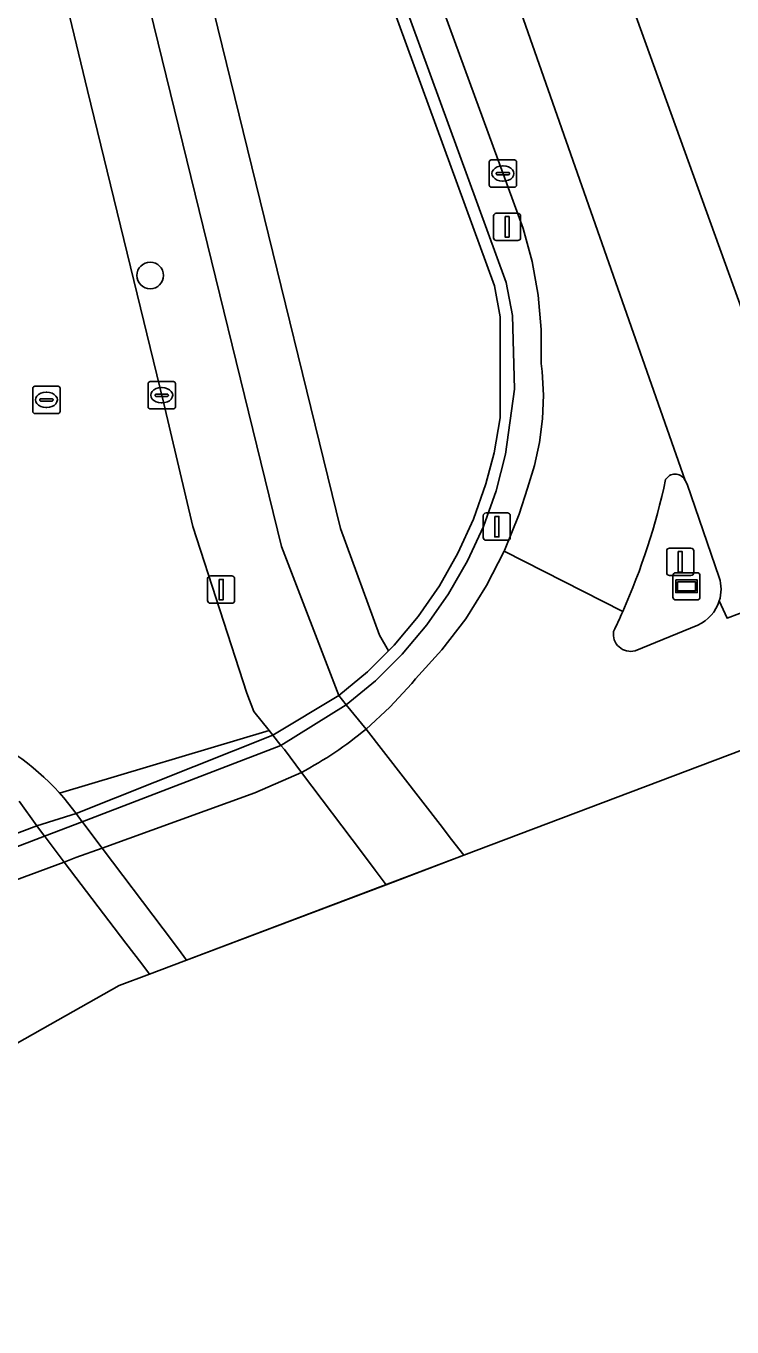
# Model space of a CAD drawing. Extents: x 160304 to 160955, y 383684 to 384161.
# Drawn here: x 160890.8 to 160916.68, y 383795.43 to 383843.09 of the extents above; entities that cross this region are included whole.
import ezdxf

# ---------------------------------------------------------------- set-up
doc = ezdxf.new("R2010")
doc.units = 0
for name, color, linetype in [('IMGEO_Boom', 7, 'Continuous'), ('IMGEO_Fietspad_open', 7, 'Continuous'), ('IMGEO_Groenvoorziening', 7, 'Continuous'), ('IMGEO_Kolk', 7, 'Continuous'), ('IMGEO_Lichtmast', 7, 'Continuous'), ('IMGEO_Lijnafwatering', 7, 'Continuous'), ('IMGEO_Muur', 7, 'Continuous'), ('IMGEO_Rijbaan_lokaal_gesloten', 7, 'Continuous'), ('IMGEO_Rioolput', 7, 'Continuous'), ('IMGEO_Tunneldeel', 7, 'Continuous'), ('IMGEO_Verkeerseiland_open', 7, 'Continuous'), ('IMGEO_Verkeersregelinstallatiepaal', 7, 'Continuous'), ('IMGEO_Voetpad_open', 7, 'Continuous'), ('IMGEO_Wegwijzer', 7, 'Continuous')]:
    doc.layers.add(name, color=color, linetype=linetype)

msp = doc.modelspace()

# ---------------------------------------------------------------- linework, layer by layer
at = {"layer": 'IMGEO_Boom'}
msp.add_circle((160895.354, 383833.955), 0.489, dxfattribs=at)
at = {"layer": 'IMGEO_Fietspad_open'}
msp.add_lwpolyline([(160892.187, 383814.815), (160892.639, 383814.239), (160899.843, 383817.117), (160899.708, 383817.286), (160899.155, 383817.98), (160898.896, 383818.646), (160896.911, 383824.757), (160895.838, 383829.31), (160893.051, 383840.728), (160888.637, 383859.042), (160883.631, 383879.677), (160877.435, 383904.743), (160876.159, 383909.916)], dxfattribs=at)
msp.add_lwpolyline([(160896.689, 383808.872), (160903.997, 383811.634), (160903.594, 383812.169), (160903.13, 383812.784), (160900.896, 383815.751), (160900.27, 383816.582), (160900.147, 383816.736), (160899.843, 383817.117), (160892.639, 383814.239), (160892.858, 383813.943), (160892.884, 383813.909), (160893.597, 383812.97), (160895.828, 383810.013), (160896.389, 383809.27)], close=True, dxfattribs=at)
msp.add_arc((160885.23, 383808.851), 9.163, 40.6046, 66.9349, dxfattribs=at)
at = {"layer": 'IMGEO_Groenvoorziening'}
for points in [[(160885.276, 383894.185), (160882.218, 383901.348), (160880.862, 383904.157), (160880.544, 383904.027), (160900.17, 383824.023), (160902.267, 383818.561), (160903.32, 383819.439), (160904.082, 383820.2), (160903.757, 383820.773), (160902.326, 383824.68)], [(160894.05, 383871.712), (160887.965, 383887.884), (160885.276, 383894.185), (160902.326, 383824.68), (160903.757, 383820.773), (160904.082, 383820.2), (160904.29, 383820.408), (160905.17, 383821.459), (160905.952, 383822.585), (160906.631, 383823.776), (160907.2, 383825.023), (160907.656, 383826.316), (160907.955, 383827.458), (160908.177, 383828.737), (160908.185, 383832.44), (160907.968, 383833.577)]]:
    msp.add_lwpolyline(points, close=True, dxfattribs=at)
msp.add_lwpolyline([(160885.585, 383811.414), (160885.497, 383811.639), (160891.196, 383813.789), (160890.555, 383814.691)], dxfattribs=at)
at = {"layer": 'IMGEO_Kolk'}
for p, q in [((160907.779, 383837.262), (160907.779, 383838.114)), ((160907.854, 383838.188), (160908.706, 383838.188)), ((160908.267, 383837.968), (160908.292, 383837.968)), ((160908.78, 383838.114), (160908.78, 383837.262)), ((160908.038, 383837.682), (160908.038, 383837.694)), ((160908.476, 383837.645), (160908.078, 383837.645)), ((160908.081, 383837.731), (160908.479, 383837.731)), ((160908.522, 383837.694), (160908.522, 383837.682)), ((160908.706, 383837.188), (160907.854, 383837.188)), ((160908.29, 383837.408), (160908.265, 383837.408)), ((160895.276, 383829.139), (160895.276, 383829.991)), ((160895.351, 383830.065), (160896.203, 383830.065)), ((160896.277, 383829.991), (160896.277, 383829.139)), ((160895.535, 383829.559), (160895.535, 383829.571)), ((160895.973, 383829.522), (160895.575, 383829.522)), ((160895.578, 383829.608), (160895.976, 383829.608)), ((160895.764, 383829.845), (160895.789, 383829.845)), ((160896.019, 383829.571), (160896.019, 383829.559)), ((160896.203, 383829.065), (160895.351, 383829.065)), ((160895.787, 383829.285), (160895.762, 383829.285))]:
    msp.add_line(p, q, dxfattribs=at)
for points in [[(160907.779, 383837.262), (160907.779, 383838.114)], [(160907.854, 383838.188), (160908.706, 383838.188)], [(160908.78, 383838.114), (160908.78, 383837.262)], [(160908.706, 383837.188), (160907.854, 383837.188)], [(160895.276, 383829.139), (160895.276, 383829.991)], [(160895.351, 383830.065), (160896.203, 383830.065)], [(160896.277, 383829.991), (160896.277, 383829.139)], [(160896.203, 383829.065), (160895.351, 383829.065)]]:
    msp.add_lwpolyline(points, dxfattribs=at)
for centre, radius, start, end in [((160907.856, 383838.112), 0.0765, 91.552, 178.448), ((160907.856, 383838.112), 0.0765, 91.552, 178.448), ((160908.704, 383838.112), 0.0765, 1.552, 88.448), ((160908.704, 383838.112), 0.0765, 1.552, 88.448), ((160908.078, 383837.691), 0.0403, 85.8775, 175.7526), ((160908.075, 383837.681), 0.0366, 178.938, 274.7102), ((160908.479, 383837.688), 0.043, 264.8664, 352.4533), ((160908.483, 383837.693), 0.0386, 1.7309, 96.639), ((160907.856, 383837.264), 0.0765, 181.552, 268.448), ((160907.856, 383837.264), 0.0765, 181.552, 268.448), ((160908.704, 383837.264), 0.0765, 271.552, 358.448), ((160908.704, 383837.264), 0.0765, 271.552, 358.448), ((160895.353, 383829.989), 0.0765, 91.552, 178.448), ((160895.353, 383829.989), 0.0765, 91.552, 178.448), ((160896.201, 383829.989), 0.0765, 1.552, 88.448), ((160896.201, 383829.989), 0.0765, 1.552, 88.448), ((160895.575, 383829.568), 0.0403, 85.8775, 175.7526), ((160895.572, 383829.558), 0.0366, 178.938, 274.7102), ((160895.976, 383829.565), 0.043, 264.8664, 352.4533), ((160895.98, 383829.57), 0.0386, 1.7309, 96.639), ((160895.353, 383829.141), 0.0765, 181.552, 268.448), ((160895.353, 383829.141), 0.0765, 181.552, 268.448), ((160896.201, 383829.141), 0.0765, 271.552, 358.448), ((160896.201, 383829.141), 0.0765, 271.552, 358.448)]:
    msp.add_arc(centre, radius, start, end, dxfattribs=at)
for centre, major_axis, ratio, start_param, end_param in [((160908.266, 383837.688), (-0.387, 0.002), 0.722429, 4.712389, 7.853982), ((160908.291, 383837.688), (-0.39, 0.002), 0.717154, 1.570796, 4.712389), ((160895.763, 383829.565), (-0.387, 0.002), 0.722429, 4.712389, 7.853982), ((160895.788, 383829.565), (-0.39, 0.002), 0.717154, 1.570796, 4.712389)]:
    msp.add_ellipse(centre, major_axis=major_axis, ratio=ratio, start_param=start_param, end_param=end_param, dxfattribs=at)
at = {"layer": 'IMGEO_Lichtmast'}
for p, q in [((160907.938, 383835.335), (160907.938, 383836.135)), ((160907.938, 383836.135), (160907.938, 383835.335)), ((160908.038, 383836.235), (160908.828, 383836.235)), ((160908.828, 383836.235), (160908.038, 383836.235)), ((160908.928, 383836.135), (160908.928, 383835.335)), ((160908.928, 383835.335), (160908.928, 383836.135)), ((160908.828, 383835.235), (160908.038, 383835.235)), ((160908.038, 383835.235), (160908.828, 383835.235)), ((160897.458, 383822.047), (160897.458, 383822.847)), ((160897.458, 383822.847), (160897.458, 383822.047)), ((160897.558, 383822.947), (160898.348, 383822.947)), ((160898.348, 383822.947), (160897.558, 383822.947)), ((160898.448, 383822.847), (160898.448, 383822.047)), ((160898.448, 383822.047), (160898.448, 383822.847)), ((160898.348, 383821.947), (160897.558, 383821.947)), ((160897.558, 383821.947), (160898.348, 383821.947))]:
    msp.add_line(p, q, dxfattribs=at)
for points in [[(160908.358, 383836.11), (160908.508, 383836.11), (160908.508, 383835.36), (160908.358, 383835.36), (160908.358, 383836.11)], [(160897.878, 383822.822), (160898.028, 383822.822), (160898.028, 383822.072), (160897.878, 383822.072), (160897.878, 383822.822)]]:
    msp.add_lwpolyline(points, dxfattribs=at)
for centre, start, end in [((160908.038, 383836.135), 90, 180), ((160908.038, 383836.135), 90, 180), ((160908.828, 383836.135), 0, 90), ((160908.828, 383836.135), 360, 90), ((160908.038, 383835.335), 180, 270), ((160908.038, 383835.335), 180, 270), ((160908.828, 383835.335), 270, 0), ((160908.828, 383835.335), 270, 0), ((160897.558, 383822.847), 90, 180), ((160897.558, 383822.847), 90, 180), ((160898.348, 383822.847), 0, 90), ((160898.348, 383822.847), 360, 90), ((160897.558, 383822.047), 180, 270), ((160897.558, 383822.047), 180, 270), ((160898.348, 383822.047), 270, 0), ((160898.348, 383822.047), 270, 0)]:
    msp.add_arc(centre, 0.1, start, end, dxfattribs=at)
at = {"layer": 'IMGEO_Lijnafwatering'}
msp.add_lwpolyline([(160892.032, 383814.992), (160899.708, 383817.286)], dxfattribs=at)
at = {"layer": 'IMGEO_Muur'}
msp.add_lwpolyline([(160894.05, 383871.712), (160907.968, 383833.577), (160908.185, 383832.44), (160908.177, 383828.737), (160907.955, 383827.458), (160907.656, 383826.316), (160907.2, 383825.023), (160906.631, 383823.776), (160905.952, 383822.585), (160905.17, 383821.459), (160904.29, 383820.408), (160904.082, 383820.2), (160903.32, 383819.439), (160902.267, 383818.561), (160902.533, 383818.22), (160903.605, 383819.107), (160904.593, 383820.086), (160905.49, 383821.15), (160906.288, 383822.289), (160906.981, 383823.495), (160907.563, 383824.758), (160908.031, 383826.069), (160908.379, 383827.413), (160908.704, 383829.792), (160908.635, 383832.485), (160908.403, 383833.697), (160894.472, 383871.868)], dxfattribs=at)
for points in [[(160900.147, 383816.736), (160902.533, 383818.22), (160902.267, 383818.561), (160899.843, 383817.117), (160892.639, 383814.239), (160891.196, 383813.789), (160891.481, 383813.415), (160892.858, 383813.943)], [(160891.481, 383813.415), (160891.196, 383813.789), (160885.497, 383811.639), (160885.585, 383811.414), (160885.673, 383811.189)]]:
    msp.add_lwpolyline(points, close=True, dxfattribs=at)
at = {"layer": 'IMGEO_Rijbaan_lokaal_gesloten'}
for points in [[(160887.955, 383916.832), (160887.859, 383917.022), (160884.917, 383915.524), (160887.049, 383911.378), (160893.201, 383897.836), (160897.631, 383886.88), (160907.713, 383858.522), (160920.564, 383822.935), (160925.63, 383824.832)], [(160884.917, 383915.524), (160881.476, 383913.772), (160888.531, 383898.942), (160896.529, 383878.998), (160914.965, 383826.437), (160915.039, 383826.314), (160916.211, 383822.89)], [(160916.208, 383822.031), (160916.497, 383821.396), (160920.564, 383822.935), (160907.713, 383858.522), (160897.631, 383886.88), (160893.201, 383897.836), (160887.049, 383911.378), (160884.917, 383915.524)], [(160914.937, 383826.484), (160914.965, 383826.437), (160896.529, 383878.998), (160888.531, 383898.942), (160881.476, 383913.772)], [(160906.136, 383843.553), (160908.651, 383836.68), (160909.019, 383835.673), (160909.351, 383834.464), (160909.573, 383833.23), (160909.685, 383831.98), (160909.684, 383830.726), (160909.717, 383830.432), (160909.764, 383829.565), (160909.732, 383828.698), (160909.624, 383827.836), (160909.438, 383826.988), (160909.178, 383826.16), (160908.877, 383825.212), (160908.34, 383823.878), (160908.325, 383823.849), (160912.672, 383821.639)], [(160906.846, 383812.711), (160955.355, 383831.043), (160954.311, 383835.295), (160953.158, 383834.864), (160951.471, 383834.342), (160947.895, 383833.061), (160925.63, 383824.832), (160920.564, 383822.935), (160916.497, 383821.396), (160916.208, 383822.031)], [(160912.672, 383821.639), (160908.325, 383823.849), (160907.685, 383822.596), (160906.919, 383821.379), (160906.047, 383820.235), (160905.076, 383819.173), (160904.939, 383819.007), (160904.14, 383818.135), (160903.265, 383817.338), (160905.975, 383813.836), (160906.394, 383813.295), (160906.846, 383812.711)], [(160915.426, 383821.146), (160913.125, 383820.208)], [(160906.846, 383812.711), (160906.394, 383813.295), (160905.975, 383813.836), (160903.265, 383817.338)], [(160900.896, 383815.751), (160899.186, 383815.001), (160893.597, 383812.97), (160892.631, 383812.629), (160892.205, 383812.465), (160894.465, 383809.496), (160895.049, 383808.73), (160895.331, 383808.359), (160906.846, 383812.711)], [(160864.173, 383785.561), (160876.521, 383797.956), (160894.222, 383807.94), (160895.331, 383808.359), (160895.049, 383808.73), (160894.465, 383809.496), (160892.205, 383812.465), (160886.743, 383810.447), (160884.36, 383809.262), (160882.092, 383807.87), (160881.14, 383807.197), (160876.376, 383803.73), (160871.255, 383799.379), (160868.896, 383797.108), (160866.476, 383794.701)]]:
    msp.add_lwpolyline(points, dxfattribs=at)
for centre, radius, start, end in [((160914.593, 383826.274), 0.403, 31.4075, 150.0785), ((160889.693, 383831.777), 25.116, 336.1936, 347.8131), ((160914.834, 383822.465), 1.441, 342.4577, 17.1421), ((160914.833, 383822.458), 1.439, 294.3134, 342.758), ((160890.928, 383831.217), 23.76, 334.3025, 336.2275), ((160912.954, 383820.809), 0.625, 170.3221, 285.8887), ((160894.699, 383827.563), 13.339, 297.6827, 309.9538)]:
    msp.add_arc(centre, radius, start, end, dxfattribs=at)
at = {"layer": 'IMGEO_Rioolput'}
for p, q in [((160891.124, 383829.896), (160891.976, 383829.896)), ((160891.049, 383828.97), (160891.049, 383829.822)), ((160891.308, 383829.39), (160891.308, 383829.402)), ((160891.351, 383829.439), (160891.749, 383829.439)), ((160891.537, 383829.676), (160891.562, 383829.676)), ((160891.792, 383829.402), (160891.792, 383829.39)), ((160892.05, 383829.822), (160892.05, 383828.97)), ((160891.746, 383829.353), (160891.348, 383829.353)), ((160891.56, 383829.116), (160891.535, 383829.116)), ((160891.976, 383828.896), (160891.124, 383828.896))]:
    msp.add_line(p, q, dxfattribs=at)
for points in [[(160891.124, 383829.896), (160891.976, 383829.896)], [(160891.049, 383828.97), (160891.049, 383829.822)], [(160892.05, 383829.822), (160892.05, 383828.97)], [(160891.976, 383828.896), (160891.124, 383828.896)]]:
    msp.add_lwpolyline(points, dxfattribs=at)
for centre, radius, start, end in [((160891.126, 383829.82), 0.0765, 91.552, 178.448), ((160891.126, 383829.82), 0.0765, 91.552, 178.448), ((160891.974, 383829.82), 0.0765, 1.552, 88.448), ((160891.974, 383829.82), 0.0765, 1.552, 88.448), ((160891.348, 383829.399), 0.0403, 85.8775, 175.7526), ((160891.345, 383829.389), 0.0366, 178.938, 274.7102), ((160891.749, 383829.396), 0.043, 264.8664, 352.4533), ((160891.753, 383829.401), 0.0386, 1.7309, 96.639), ((160891.126, 383828.972), 0.0765, 181.552, 268.448), ((160891.126, 383828.972), 0.0765, 181.552, 268.448), ((160891.974, 383828.972), 0.0765, 271.552, 358.448), ((160891.974, 383828.972), 0.0765, 271.552, 358.448)]:
    msp.add_arc(centre, radius, start, end, dxfattribs=at)
for centre, major_axis, ratio, start_param, end_param in [((160891.536, 383829.396), (-0.387, 0.002), 0.722429, 4.712389, 7.853982), ((160891.561, 383829.396), (-0.39, 0.002), 0.717154, 1.570796, 4.712389)]:
    msp.add_ellipse(centre, major_axis=major_axis, ratio=ratio, start_param=start_param, end_param=end_param, dxfattribs=at)
at = {"layer": 'IMGEO_Tunneldeel'}
msp.add_lwpolyline([(160906.846, 383812.711), (160906.394, 383813.295), (160905.975, 383813.836), (160903.265, 383817.338), (160902.533, 383818.22), (160902.267, 383818.561), (160899.843, 383817.117), (160892.639, 383814.239), (160891.196, 383813.789), (160891.481, 383813.415), (160891.502, 383813.388), (160892.205, 383812.465), (160894.465, 383809.496), (160895.049, 383808.73), (160895.331, 383808.359)], close=True, dxfattribs=at)
at = {"layer": 'IMGEO_Verkeerseiland_open'}
for points in [[(160915.039, 383826.314), (160914.965, 383826.437), (160914.937, 383826.484)], [(160916.211, 383822.89), (160915.039, 383826.314)], [(160913.125, 383820.208), (160915.426, 383821.146)]]:
    msp.add_lwpolyline(points, dxfattribs=at)
for centre, radius, start, end in [((160914.593, 383826.274), 0.403, 31.4075, 150.0785), ((160889.693, 383831.777), 25.116, 336.1936, 347.8131), ((160914.834, 383822.465), 1.441, 342.4577, 17.1421), ((160914.833, 383822.458), 1.439, 294.3134, 342.758), ((160890.928, 383831.217), 23.76, 334.3025, 336.2275), ((160912.954, 383820.809), 0.625, 170.3221, 285.8887)]:
    msp.add_arc(centre, radius, start, end, dxfattribs=at)
at = {"layer": 'IMGEO_Verkeersregelinstallatiepaal'}
for p, q in [((160907.561, 383824.353), (160907.561, 383825.153)), ((160907.561, 383825.153), (160907.561, 383824.353)), ((160907.661, 383825.253), (160908.451, 383825.253)), ((160908.451, 383825.253), (160907.661, 383825.253)), ((160908.551, 383825.153), (160908.551, 383824.353)), ((160908.551, 383824.353), (160908.551, 383825.153)), ((160908.451, 383824.253), (160907.661, 383824.253)), ((160907.661, 383824.253), (160908.451, 383824.253)), ((160914.282, 383823.063), (160914.282, 383823.863)), ((160914.282, 383823.863), (160914.282, 383823.063)), ((160914.382, 383823.963), (160915.172, 383823.963)), ((160915.172, 383823.963), (160914.382, 383823.963)), ((160915.272, 383823.863), (160915.272, 383823.063)), ((160915.272, 383823.063), (160915.272, 383823.863)), ((160915.172, 383822.963), (160914.382, 383822.963)), ((160914.382, 383822.963), (160915.172, 383822.963))]:
    msp.add_line(p, q, dxfattribs=at)
for points in [[(160907.981, 383825.128), (160908.131, 383825.128), (160908.131, 383824.378), (160907.981, 383824.378), (160907.981, 383825.128)], [(160914.702, 383823.838), (160914.852, 383823.838), (160914.852, 383823.088), (160914.702, 383823.088), (160914.702, 383823.838)]]:
    msp.add_lwpolyline(points, dxfattribs=at)
for centre, start, end in [((160907.661, 383825.153), 90, 180), ((160907.661, 383825.153), 90, 180), ((160908.451, 383825.153), 0, 90), ((160908.451, 383825.153), 360, 90), ((160907.661, 383824.353), 180, 270), ((160907.661, 383824.353), 180, 270), ((160908.451, 383824.353), 270, 0), ((160908.451, 383824.353), 270, 0), ((160914.382, 383823.863), 90, 180), ((160914.382, 383823.863), 90, 180), ((160915.172, 383823.863), 0, 90), ((160915.172, 383823.863), 360, 90), ((160914.382, 383823.063), 180, 270), ((160914.382, 383823.063), 180, 270), ((160915.172, 383823.063), 270, 0), ((160915.172, 383823.063), 270, 0)]:
    msp.add_arc(centre, 0.1, start, end, dxfattribs=at)
at = {"layer": 'IMGEO_Voetpad_open'}
for points in [[(160888.637, 383859.042), (160893.051, 383840.728), (160895.838, 383829.31), (160896.911, 383824.757), (160898.896, 383818.646), (160899.155, 383817.98), (160899.708, 383817.286), (160899.843, 383817.117), (160902.267, 383818.561), (160900.17, 383824.023), (160880.544, 383904.027)], [(160894.472, 383871.868), (160908.403, 383833.697), (160908.635, 383832.485), (160908.704, 383829.792), (160908.379, 383827.413), (160908.031, 383826.069), (160907.563, 383824.758), (160906.981, 383823.495), (160906.288, 383822.289), (160905.49, 383821.15), (160904.593, 383820.086), (160903.605, 383819.107), (160902.533, 383818.22), (160903.265, 383817.338), (160904.14, 383818.135), (160904.939, 383819.007), (160905.076, 383819.173), (160906.047, 383820.235), (160906.919, 383821.379), (160907.685, 383822.596), (160908.325, 383823.849), (160908.34, 383823.878), (160908.877, 383825.212), (160909.178, 383826.16), (160909.438, 383826.988), (160909.624, 383827.836), (160909.732, 383828.698), (160909.764, 383829.565), (160909.717, 383830.432), (160909.684, 383830.726), (160909.685, 383831.98), (160909.573, 383833.23), (160909.351, 383834.464), (160909.019, 383835.673), (160908.651, 383836.68), (160906.136, 383843.553)], [(160903.265, 383817.338), (160902.533, 383818.22), (160900.147, 383816.736), (160892.858, 383813.943), (160891.481, 383813.415), (160891.502, 383813.388), (160892.205, 383812.465), (160892.631, 383812.629), (160893.597, 383812.97), (160899.186, 383815.001)], [(160899.186, 383815.001), (160900.896, 383815.751)], [(160890.555, 383814.691), (160891.196, 383813.789), (160892.639, 383814.239), (160892.187, 383814.815)], [(160866.476, 383794.701), (160868.896, 383797.108), (160871.255, 383799.379), (160876.376, 383803.73), (160881.14, 383807.197), (160882.092, 383807.87), (160884.36, 383809.262), (160886.743, 383810.447), (160892.205, 383812.465), (160891.502, 383813.388), (160891.481, 383813.415), (160885.673, 383811.189), (160885.585, 383811.414), (160883.919, 383810.362), (160881.079, 383808.556), (160877.609, 383806.234), (160876.088, 383805.064), (160870.625, 383800.581), (160866.383, 383796.809), (160864.404, 383794.743)]]:
    msp.add_lwpolyline(points, dxfattribs=at)
for points in [[(160906.846, 383812.711), (160906.394, 383813.295), (160905.975, 383813.836), (160903.265, 383817.338), (160902.533, 383818.22), (160902.267, 383818.561), (160899.843, 383817.117), (160900.147, 383816.736), (160900.27, 383816.582), (160900.896, 383815.751), (160903.13, 383812.784), (160903.594, 383812.169), (160903.997, 383811.634)], [(160896.689, 383808.872), (160896.389, 383809.27), (160895.828, 383810.013), (160893.597, 383812.97), (160892.884, 383813.909), (160892.858, 383813.943), (160892.639, 383814.239), (160891.196, 383813.789), (160891.481, 383813.415), (160891.502, 383813.388), (160892.205, 383812.465), (160894.465, 383809.496), (160895.049, 383808.73), (160895.331, 383808.359)]]:
    msp.add_lwpolyline(points, close=True, dxfattribs=at)
for centre, radius, start, end in [((160885.23, 383808.851), 9.163, 40.6046, 66.9349), ((160894.699, 383827.563), 13.339, 297.6827, 309.9538)]:
    msp.add_arc(centre, radius, start, end, dxfattribs=at)
at = {"layer": 'IMGEO_Wegwijzer'}
for p, q in [((160914.512, 383822.166), (160914.512, 383822.966)), ((160914.512, 383822.966), (160914.512, 383822.166)), ((160914.612, 383823.066), (160915.402, 383823.066)), ((160915.402, 383823.066), (160914.612, 383823.066)), ((160915.502, 383822.966), (160915.502, 383822.166)), ((160915.502, 383822.166), (160915.502, 383822.966)), ((160915.402, 383822.066), (160914.612, 383822.066)), ((160914.612, 383822.066), (160915.402, 383822.066))]:
    msp.add_line(p, q, dxfattribs=at)
for points in [[(160914.613, 383822.798), (160915.401, 383822.798), (160915.401, 383822.334), (160914.613, 383822.334), (160914.613, 383822.798)], [(160914.678, 383822.733), (160914.678, 383822.399), (160915.336, 383822.399), (160915.336, 383822.733), (160914.678, 383822.733)]]:
    msp.add_lwpolyline(points, dxfattribs=at)
for centre, start, end in [((160914.612, 383822.966), 90, 180), ((160914.612, 383822.966), 90, 180), ((160915.402, 383822.966), 0, 90), ((160915.402, 383822.966), 360, 90), ((160914.612, 383822.166), 180, 270), ((160914.612, 383822.166), 180, 270), ((160915.402, 383822.166), 270, 0), ((160915.402, 383822.166), 270, 0)]:
    msp.add_arc(centre, 0.1, start, end, dxfattribs=at)

doc.saveas('drawing.dxf')
